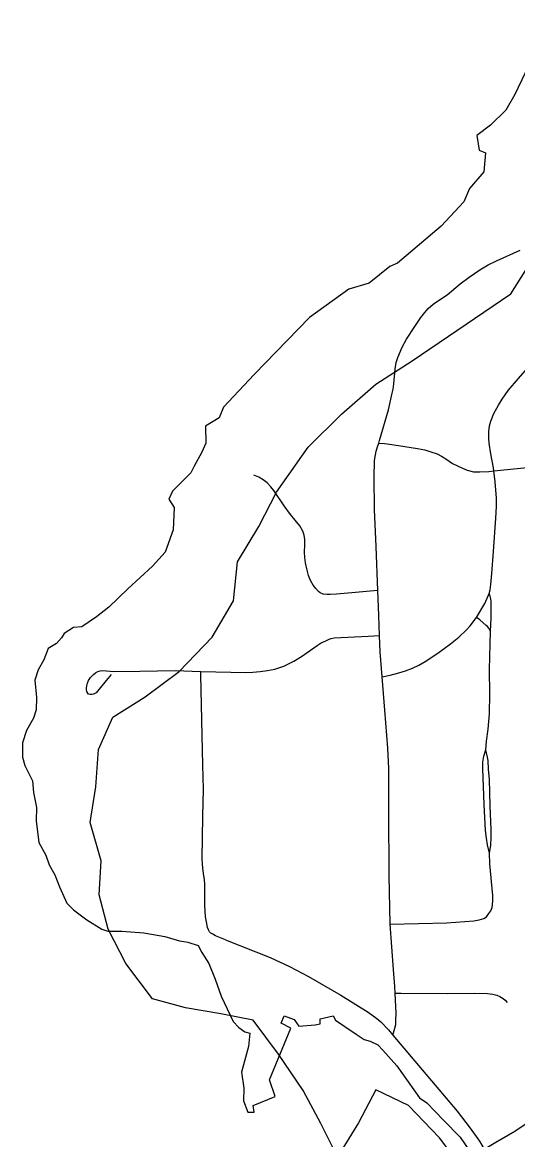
# Model space of a CAD drawing. Extents: x 0 to 34, y 0 to 22.
# Drawn here: x 5.7176 to 5.8624, y 20.3993 to 20.7257 of the extents above; entities that cross this region are included whole.
import ezdxf

# ---------------------------------------------------------------- set-up
doc = ezdxf.new("R2010")
doc.units = 0
for name, color, linetype in [('GM_X_Corporation', 7, 'Continuous'), ('GM_X_Major_Lake', 7, 'Continuous'), ('GM_X_Township_Road', 7, 'Continuous')]:
    doc.layers.add(name, color=color, linetype=linetype)

msp = doc.modelspace()

# ---------------------------------------------------------------- linework, layer by layer
at = {"layer": 'GM_X_Corporation'}
msp.add_lwpolyline([(5.87153, 20.72573), (5.8615, 20.70461), (5.85895, 20.70008), (5.85443, 20.69573), (5.8504, 20.69269), (5.85115, 20.68841), (5.85295, 20.68759), (5.85246, 20.68208), (5.84827, 20.67715), (5.84662, 20.67329), (5.84005, 20.66622), (5.82731, 20.65537), (5.825, 20.65438), (5.819, 20.64953), (5.81308, 20.64781), (5.80153, 20.63955), (5.78534, 20.62283), (5.77642, 20.61328), (5.77511, 20.61024), (5.77117, 20.60777), (5.77124, 20.60276), (5.77009, 20.60021), (5.76787, 20.5961), (5.76689, 20.59413), (5.76154, 20.58879), (5.76048, 20.5864), (5.76204, 20.58402), (5.76172, 20.57749), (5.75933, 20.57095), (5.75571, 20.56692), (5.74847, 20.56026), (5.74288, 20.55492), (5.73935, 20.55204), (5.73507, 20.54916), (5.73261, 20.54892), (5.7299, 20.54719), (5.72907, 20.54596), (5.7276, 20.54431), (5.72521, 20.54283), (5.72394, 20.53956), (5.72225, 20.53659), (5.72126, 20.53355), (5.72176, 20.52853), (5.72168, 20.52491), (5.72094, 20.52245), (5.71888, 20.51883), (5.71765, 20.5153), (5.71765, 20.5111), (5.71839, 20.50864), (5.72061, 20.5042), (5.72094, 20.50075), (5.72176, 20.49639), (5.72168, 20.49244), (5.7225, 20.4862), (5.72455, 20.48242), (5.72546, 20.47962), (5.7271, 20.47674), (5.7285, 20.47321), (5.73064, 20.46844), (5.73261, 20.46647), (5.73647, 20.46359), (5.74084, 20.46084), (5.74264, 20.46022), (5.74667, 20.46022), (5.75316, 20.45981), (5.75924, 20.45874), (5.76352, 20.45742), (5.76598, 20.45701), (5.76903, 20.45603), (5.77009, 20.45406), (5.77215, 20.45077), (5.77396, 20.44625), (5.77576, 20.44123), (5.77922, 20.43383), (5.78086, 20.43211), (5.78267, 20.43087), (5.78415, 20.43046), (5.78374, 20.42652), (5.78168, 20.41904), (5.78234, 20.41443), (5.78226, 20.41065), (5.78349, 20.40736), (5.78538, 20.40736), (5.78505, 20.40934), (5.79147, 20.41197), (5.78982, 20.41682), (5.7961, 20.43193), (5.79327, 20.43334), (5.79418, 20.43556), (5.79706, 20.43449), (5.79839, 20.43253), (5.80322, 20.43285), (5.8047, 20.43318), (5.8047, 20.43465), (5.80848, 20.43548), (5.80914, 20.43424), (5.81185, 20.43236), (5.81522, 20.43021), (5.81752, 20.42857), (5.81925, 20.42808), (5.82147, 20.42701), (5.82295, 20.42553), (5.82706, 20.42093), (5.83372, 20.41156), (5.83585, 20.41008), (5.8407, 20.40506), (5.84555, 20.40005), (5.8481, 20.39635)], dxfattribs=at)
msp.add_lwpolyline([(5.87153, 20.72573), (5.8615, 20.70461), (5.85895, 20.70008), (5.85443, 20.69573), (5.8504, 20.69269), (5.85115, 20.68841), (5.85295, 20.68759), (5.85246, 20.68208), (5.84827, 20.67715), (5.84662, 20.67329), (5.84005, 20.66622), (5.82731, 20.65537), (5.825, 20.65438), (5.819, 20.64953), (5.81308, 20.64781), (5.80153, 20.63955), (5.78534, 20.62283), (5.77642, 20.61328), (5.77511, 20.61024), (5.77117, 20.60777), (5.77124, 20.60276), (5.77009, 20.60021), (5.76787, 20.5961), (5.76689, 20.59413), (5.76154, 20.58879), (5.76048, 20.5864), (5.76204, 20.58402), (5.76172, 20.57749), (5.75933, 20.57095), (5.75571, 20.56692), (5.74847, 20.56026), (5.74288, 20.55492), (5.73935, 20.55204), (5.73507, 20.54916), (5.73261, 20.54892), (5.7299, 20.54719), (5.72907, 20.54596), (5.7276, 20.54431), (5.72521, 20.54283), (5.72394, 20.53956), (5.72225, 20.53659), (5.72126, 20.53355), (5.72176, 20.52853), (5.72168, 20.52491), (5.72094, 20.52245), (5.71888, 20.51883), (5.71765, 20.5153), (5.71765, 20.5111), (5.71839, 20.50864), (5.72061, 20.5042), (5.72094, 20.50075), (5.72176, 20.49639), (5.72168, 20.49244), (5.7225, 20.4862), (5.72455, 20.48242), (5.72546, 20.47962), (5.7271, 20.47674), (5.7285, 20.47321), (5.73064, 20.46844), (5.73261, 20.46647), (5.73647, 20.46359), (5.74084, 20.46084), (5.74264, 20.46022), (5.74667, 20.46022), (5.75316, 20.45981), (5.75924, 20.45874), (5.76352, 20.45742), (5.76598, 20.45701), (5.76903, 20.45603), (5.77009, 20.45406), (5.77215, 20.45077), (5.77396, 20.44625), (5.77576, 20.44123), (5.77922, 20.43383), (5.78086, 20.43211), (5.78267, 20.43087), (5.78415, 20.43046), (5.78374, 20.42652), (5.78168, 20.41904), (5.78234, 20.41443), (5.78226, 20.41065), (5.78349, 20.40736), (5.78538, 20.40736), (5.78505, 20.40934), (5.79147, 20.41197), (5.78982, 20.41682), (5.7961, 20.43193), (5.79327, 20.43334), (5.79418, 20.43556), (5.79706, 20.43449), (5.79839, 20.43253), (5.80322, 20.43285), (5.8047, 20.43318), (5.8047, 20.43465), (5.80848, 20.43548), (5.80914, 20.43424), (5.81185, 20.43236), (5.81522, 20.43021), (5.81752, 20.42857), (5.81925, 20.42808), (5.82147, 20.42701), (5.82295, 20.42553), (5.82706, 20.42093), (5.83372, 20.41156), (5.83585, 20.41008), (5.8407, 20.40506), (5.84555, 20.40005), (5.8481, 20.39635)], dxfattribs=at)
at = {"layer": 'GM_X_Major_Lake'}
msp.add_lwpolyline([(5.84677, 20.39035), (5.83955, 20.39985), (5.83044, 20.40935), (5.82095, 20.41391), (5.81583, 20.40422), (5.80976, 20.39433), (5.80483, 20.40402), (5.7997, 20.41371), (5.79249, 20.42436), (5.78509, 20.43424), (5.7756, 20.43613), (5.76535, 20.43784), (5.75567, 20.4405), (5.74789, 20.45076), (5.74276, 20.46083), (5.74011, 20.4709), (5.74067, 20.48078), (5.73745, 20.49199), (5.73915, 20.50244), (5.73991, 20.51327), (5.74408, 20.52277), (5.75357, 20.52866), (5.76343, 20.53607), (5.77311, 20.54614), (5.77937, 20.55678), (5.78051, 20.56818), (5.78677, 20.57844), (5.79189, 20.58851), (5.80118, 20.60162), (5.81086, 20.61131), (5.82092, 20.62005), (5.83154, 20.62689), (5.86038, 20.64646), (5.86645, 20.65595)], dxfattribs=at)
at = {"layer": 'GM_X_Township_Road'}
for points in [[(5.82176, 20.60279), (5.82202, 20.60359), (5.82459, 20.61256), (5.82573, 20.61742), (5.82598, 20.61859), (5.82616, 20.62013), (5.82657, 20.62445), (5.82689, 20.62632), (5.82734, 20.62786), (5.82866, 20.63086), (5.82988, 20.63314), (5.83229, 20.63691), (5.83411, 20.63955), (5.8352, 20.641), (5.83625, 20.64218), (5.83765, 20.64336), (5.83929, 20.64445), (5.84175, 20.64609), (5.84561, 20.64932), (5.8482, 20.65127), (5.85133, 20.65346), (5.85379, 20.65491), (5.85614, 20.65603), (5.86313, 20.65923)], [(5.85545, 20.59472), (5.85534, 20.59557), (5.85449, 20.59967), (5.85408, 20.60277), (5.85392, 20.60422), (5.85392, 20.60625), (5.85415, 20.60787), (5.85454, 20.60923), (5.85544, 20.61148), (5.85673, 20.61395), (5.85781, 20.61565), (5.85956, 20.61819), (5.86259, 20.62174), (5.87073, 20.63093), (5.87748, 20.63785), (5.88304, 20.64307), (5.88428, 20.6442)], [(5.82151, 20.55977), (5.82104, 20.57257), (5.82053, 20.58342), (5.82044, 20.59282), (5.82054, 20.59771), (5.8208, 20.59937), (5.82102, 20.6005), (5.82141, 20.60172), (5.82176, 20.60279)], [(5.82176, 20.60279), (5.82346, 20.60269), (5.82425, 20.60264), (5.8276, 20.60217), (5.8331, 20.60124), (5.83524, 20.60084), (5.83704, 20.60032), (5.83889, 20.59968), (5.84011, 20.59905), (5.84138, 20.59818), (5.84335, 20.5969), (5.84624, 20.59552), (5.84757, 20.59494), (5.84948, 20.59447), (5.85127, 20.59442), (5.85394, 20.59448), (5.85545, 20.59472)], [(5.85545, 20.59472), (5.86713, 20.59593), (5.87251, 20.59674), (5.87374, 20.59688), (5.87478, 20.59688), (5.87542, 20.59668)], [(5.82151, 20.55977), (5.82037, 20.55968), (5.81498, 20.55921), (5.80941, 20.55868), (5.80755, 20.55858), (5.8066, 20.55863), (5.80555, 20.55872), (5.80469, 20.55905), (5.80417, 20.55948), (5.80336, 20.56034), (5.80258, 20.56137), (5.80182, 20.56272), (5.80127, 20.56417), (5.80084, 20.56566), (5.80035, 20.56787), (5.80016, 20.56939), (5.80012, 20.57097), (5.80016, 20.57306), (5.80016, 20.57468), (5.79997, 20.57592), (5.79959, 20.57711), (5.79873, 20.57864), (5.79602, 20.58198), (5.79411, 20.58445), (5.79117, 20.58898), (5.79024, 20.59008), (5.7892, 20.59117), (5.78804, 20.59213), (5.78675, 20.5929), (5.7853, 20.59348)], [(5.85403, 20.55892), (5.85432, 20.55997), (5.85455, 20.56149), (5.85483, 20.56472), (5.85528, 20.57111), (5.85604, 20.58089), (5.85623, 20.58432), (5.85623, 20.58674), (5.85584, 20.59146), (5.85545, 20.59472)], [(5.822, 20.54662), (5.82178, 20.55246), (5.82151, 20.55977)], [(5.85032, 20.55189), (5.85275, 20.55593), (5.85378, 20.55825), (5.85403, 20.55892)], [(5.85442, 20.54781), (5.85461, 20.55175), (5.85463, 20.55329), (5.85466, 20.55656), (5.85456, 20.55733), (5.85436, 20.55809), (5.85403, 20.55892)], [(5.82277, 20.5345), (5.82515, 20.53501), (5.82767, 20.53568), (5.82959, 20.5363), (5.83167, 20.53709), (5.83347, 20.53799), (5.83532, 20.53905), (5.839, 20.5415), (5.84276, 20.54419), (5.84517, 20.54614), (5.84743, 20.54827), (5.84847, 20.54942), (5.85032, 20.55189)], [(5.85442, 20.54781), (5.85393, 20.54873), (5.85352, 20.54925), (5.85319, 20.54957), (5.85131, 20.55119), (5.85032, 20.55189)], [(5.76976, 20.53615), (5.77855, 20.5359), (5.78288, 20.53585), (5.78496, 20.53594), (5.78717, 20.5361), (5.78928, 20.53638), (5.79146, 20.53682), (5.79402, 20.53766), (5.79694, 20.53914), (5.79919, 20.54047), (5.8038, 20.54373), (5.805, 20.54447), (5.80628, 20.54511), (5.80732, 20.54559), (5.80784, 20.54576), (5.80872, 20.54592), (5.81868, 20.54645), (5.822, 20.54662)], [(5.82277, 20.5345), (5.82218, 20.54189), (5.822, 20.54662)], [(5.85305, 20.51319), (5.85326, 20.51573), (5.85379, 20.51929), (5.85419, 20.52372), (5.85425, 20.52955), (5.85419, 20.53667), (5.85442, 20.54781)], [(5.74357, 20.53527), (5.74261, 20.53407), (5.73961, 20.53032), (5.73917, 20.52992), (5.73881, 20.52966), (5.73845, 20.52952), (5.73796, 20.52943), (5.73743, 20.52941), (5.737, 20.52952), (5.73678, 20.52974), (5.73649, 20.53027), (5.73637, 20.53077), (5.73637, 20.53128), (5.73645, 20.53189), (5.73668, 20.53274), (5.737, 20.53348), (5.73759, 20.53434), (5.73844, 20.53521), (5.73907, 20.5357), (5.73974, 20.5361), (5.74041, 20.53629), (5.74121, 20.53637), (5.74221, 20.53629), (5.74441, 20.53609), (5.75199, 20.53617), (5.76233, 20.53641), (5.76976, 20.53615)], [(5.77704, 20.45774), (5.77407, 20.45892), (5.77327, 20.4594), (5.77277, 20.45968), (5.77237, 20.46008), (5.77204, 20.46064), (5.77176, 20.46135), (5.77141, 20.46296), (5.77121, 20.46441), (5.77094, 20.46779), (5.771, 20.4739), (5.77088, 20.47531), (5.77072, 20.47639), (5.7704, 20.47863), (5.77028, 20.47988), (5.7702, 20.4813), (5.77037, 20.4938), (5.77055, 20.50172), (5.77035, 20.50876), (5.76978, 20.53514), (5.76976, 20.53615)], [(5.82515, 20.46229), (5.8248, 20.47656), (5.82473, 20.4952), (5.82469, 20.50144), (5.82469, 20.50774), (5.8244, 20.51371), (5.82355, 20.52479), (5.82277, 20.5345)], [(5.85417, 20.48306), (5.85357, 20.48548), (5.85323, 20.48743), (5.85296, 20.48967), (5.85254, 20.49723), (5.8522, 20.50764), (5.85217, 20.5096), (5.85245, 20.51137), (5.85305, 20.51319)], [(5.85417, 20.48306), (5.8545, 20.48529), (5.85464, 20.48776), (5.8546, 20.48995), (5.85436, 20.49681), (5.8541, 20.50465), (5.85389, 20.50745), (5.85371, 20.51011), (5.85359, 20.51109), (5.85305, 20.51319)], [(5.82515, 20.46229), (5.84172, 20.46271), (5.84957, 20.46329), (5.85112, 20.46354), (5.85251, 20.46397), (5.85329, 20.46448), (5.85399, 20.46537), (5.85451, 20.46621), (5.85488, 20.46714), (5.85506, 20.46807), (5.85508, 20.46908), (5.85507, 20.47066), (5.85427, 20.47992), (5.85417, 20.48306)], [(5.82658, 20.44215), (5.82648, 20.44412), (5.82605, 20.44905), (5.82515, 20.46229)], [(5.77704, 20.45774), (5.79004, 20.45251), (5.79573, 20.44993), (5.80124, 20.44699), (5.81069, 20.44152), (5.81866, 20.43662), (5.82121, 20.43476), (5.82241, 20.43373), (5.82461, 20.43147), (5.82593, 20.42991)], [(5.82593, 20.42991), (5.82651, 20.43195), (5.82674, 20.43297), (5.82682, 20.43427), (5.82685, 20.43633), (5.8268, 20.43815), (5.82658, 20.44215)], [(5.82658, 20.44215), (5.8283, 20.44214), (5.84198, 20.44203), (5.84977, 20.44218), (5.8536, 20.44203), (5.85508, 20.44188), (5.85629, 20.44156), (5.85713, 20.44114), (5.85814, 20.44057), (5.85876, 20.44009), (5.85934, 20.43941)], [(5.82593, 20.42991), (5.84469, 20.40768), (5.84853, 20.40275), (5.8512, 20.39888), (5.85259, 20.39657)], [(5.85259, 20.39657), (5.85598, 20.39857), (5.86157, 20.40187), (5.86543, 20.40449), (5.86678, 20.40527), (5.86821, 20.40585), (5.86971, 20.40622), (5.87124, 20.40641), (5.87465, 20.40657), (5.88482, 20.4067)]]:
    msp.add_lwpolyline(points, dxfattribs=at)

doc.saveas('drawing.dxf')
